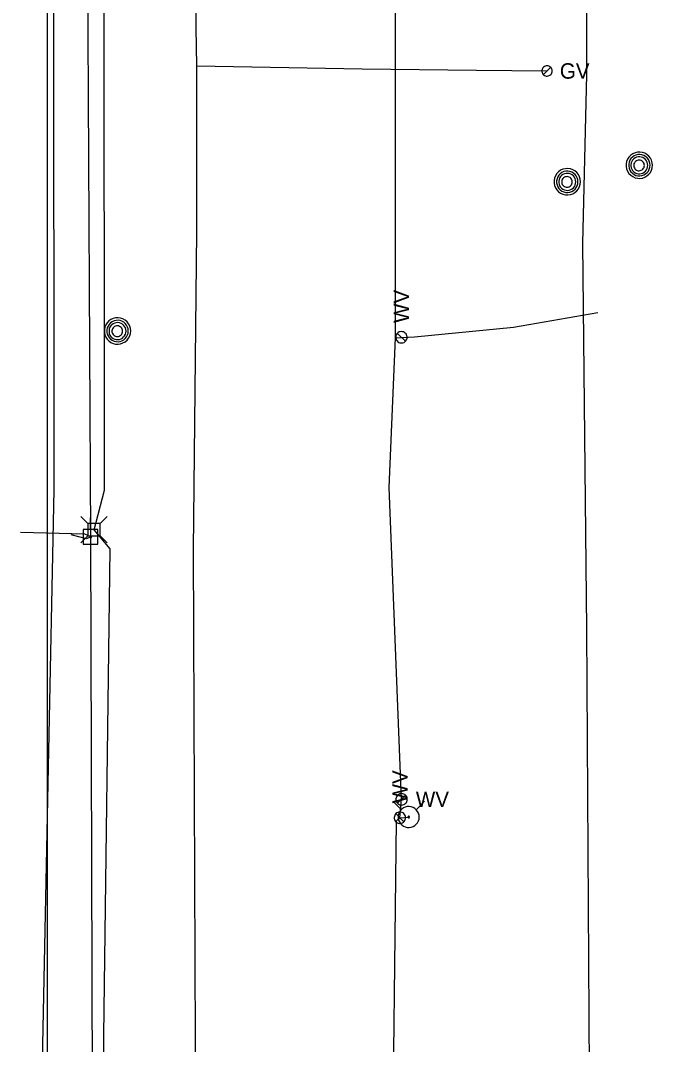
# Model space of a CAD drawing. Extents: x 596028 to 606371, y 330010 to 403088.
# Drawn here: x 602048.2 to 602206.2, y 374737.6 to 374993.5 of the extents above; entities that cross this region are included whole.
import ezdxf

# ---------------------------------------------------------------- set-up
doc = ezdxf.new("R2010")
doc.units = 0
for name, color, linetype in [('E_UTL_AG_Bold', 7, 'Continuous'), ('E_UTL_E_UG', 7, 'Continuous'), ('E_UTL_EPowerPole', 7, 'Continuous'), ('E_UTL_FO_UG', 7, 'Continuous'), ('E_UTL_G', 7, 'Continuous'), ('E_UTL_G_UG', 7, 'Continuous'), ('E_UTL_MH', 7, 'Continuous'), ('E_UTL_Overhead', 7, 'Continuous'), ('E_UTL_T_UG', 7, 'Continuous'), ('E_UTL_W', 7, 'Continuous'), ('E_UTL_W_UG', 7, 'Continuous'), ('E_UTL_WHydrant', 7, 'Continuous')]:
    doc.layers.add(name, color=color, linetype=linetype)

msp = doc.modelspace()

# ---------------------------------------------------------------- linework, layer by layer
at = {"layer": 'E_UTL_AG_Bold'}
for points in [[(602065.05, 374867.76), (602063.3, 374869.51)], [(602068.15, 374867.76), (602065.05, 374867.76)], [(602065.05, 374867.76), (602065.05, 374864.66)], [(602068.15, 374867.76), (602069.9, 374869.51)], [(602068.15, 374864.66), (602068.15, 374867.76)], [(602065.05, 374864.66), (602063.3, 374862.91)], [(602065.05, 374864.66), (602068.15, 374864.66)], [(602068.15, 374864.66), (602069.9, 374862.91)]]:
    msp.add_lwpolyline(points, dxfattribs=at)
at = {"layer": 'E_UTL_E_UG'}
for points in [[(602191.01, 374175.79), (602191.11, 374176.72), (602188.82, 374193.49), (602188.65, 374229.59), (602189.6, 374285.55), (602189.76, 374446.58), (602190.8, 374525.64), (602189.83, 374584.47), (602191.23, 374696.18), (602190.41, 374730.71), (602189.8, 374841.34), (602188.8, 374937.75), (602189.8, 374979.95), (602189.67, 375069.12), (602188.62, 375154.8), (602189.71, 375202.32), (602189.71, 375202.98)], [(602065.76, 374864.44), (602064.29, 374865.14), (602048.2, 374865.54)]]:
    msp.add_lwpolyline(points, dxfattribs=at)
at = {"layer": 'E_UTL_EPowerPole'}
for points in [[(602065.73, 374866.28), (602065.73, 374869.19)], [(602067.57, 374866.28), (602063.88, 374866.28)], [(602063.88, 374866.28), (602063.88, 374862.59)], [(602067.57, 374862.59), (602067.57, 374866.28)], [(602063.88, 374862.59), (602067.57, 374862.59)], [(602066, 374864.44), (602065.99, 374864.48), (602065.98, 374864.53), (602065.96, 374864.57), (602065.93, 374864.6), (602065.9, 374864.63), (602065.86, 374864.66), (602065.82, 374864.67), (602065.77, 374864.68), (602065.72, 374864.67), (602065.68, 374864.66), (602065.64, 374864.64), (602065.6, 374864.62), (602065.57, 374864.59), (602065.55, 374864.55), (602065.53, 374864.51), (602065.52, 374864.46), (602065.52, 374864.42), (602065.53, 374864.37), (602065.55, 374864.33), (602065.57, 374864.29), (602065.6, 374864.26), (602065.64, 374864.23), (602065.68, 374864.21), (602065.72, 374864.2), (602065.77, 374864.2), (602065.82, 374864.21), (602065.86, 374864.22), (602065.9, 374864.24), (602065.93, 374864.27), (602065.96, 374864.31), (602065.98, 374864.35), (602065.99, 374864.39), (602066, 374864.44)]]:
    msp.add_lwpolyline(points, dxfattribs=at)
at = {"layer": 'E_UTL_FO_UG'}
msp.add_lwpolyline([(602065.76, 374864.44), (602064.68, 374863.96), (602060.84, 374864.95)], dxfattribs=at)
at = {"layer": 'E_UTL_G'}
for points in [[(602181.11, 374980.85), (602181.09, 374981.09), (602181.02, 374981.32), (602180.91, 374981.54), (602180.75, 374981.73), (602180.57, 374981.89), (602180.36, 374982.01), (602180.13, 374982.09), (602179.89, 374982.13), (602179.64, 374982.12), (602179.41, 374982.06), (602179.18, 374981.96), (602178.99, 374981.82), (602178.82, 374981.64), (602178.68, 374981.44), (602178.59, 374981.21), (602178.55, 374980.97), (602178.55, 374980.73), (602178.59, 374980.49), (602178.68, 374980.26), (602178.82, 374980.05), (602178.99, 374979.88), (602179.18, 374979.74), (602179.41, 374979.63), (602179.64, 374979.58), (602179.89, 374979.57), (602180.13, 374979.6), (602180.36, 374979.68), (602180.57, 374979.8), (602180.75, 374979.96), (602180.91, 374980.15), (602181.02, 374980.37), (602181.09, 374980.6), (602181.11, 374980.85)], [(602178.92, 374979.94), (602180.73, 374981.75)]]:
    msp.add_lwpolyline(points, dxfattribs=at)
at = {"layer": 'E_UTL_G_UG'}
for points in [[(602093.59, 374402.48), (602092.94, 374546.11), (602091.98, 374738.36), (602091.44, 374861.28), (602092.27, 374940.65), (602092.28, 374982.1), (602092.08, 374991.64), (602092.12, 375028.89), (602092.19, 375144.51), (602091.97, 375245.08), (602092.37, 375280.11), (602090.91, 375359.83), (602090.85, 375438.4), (602089.65, 375481.2), (602089.91, 375532.58), (602089.88, 375613.79), (602090.33, 375630.39), (602090.98, 375707.52)], [(602092.28, 374982.1), (602133.64, 374981.38), (602162.24, 374981.06), (602179.83, 374980.85)]]:
    msp.add_lwpolyline(points, dxfattribs=at)
at = {"layer": 'E_UTL_MH'}
for points in [[(602206.21, 374957.3), (602206.15, 374957.92), (602205.97, 374958.52), (602205.68, 374959.08), (602205.29, 374959.57), (602204.82, 374959.98), (602204.28, 374960.3), (602203.68, 374960.5), (602203.06, 374960.59), (602202.44, 374960.56), (602201.83, 374960.41), (602201.26, 374960.15), (602200.75, 374959.79), (602200.31, 374959.34), (602199.97, 374958.81), (602199.74, 374958.22), (602199.62, 374957.61), (602199.62, 374956.98), (602199.74, 374956.37), (602199.97, 374955.78), (602200.31, 374955.26), (602200.75, 374954.8), (602201.26, 374954.44), (602201.83, 374954.18), (602202.44, 374954.03), (602203.06, 374954), (602203.68, 374954.09), (602204.28, 374954.29), (602204.82, 374954.61), (602205.29, 374955.02), (602205.68, 374955.51), (602205.97, 374956.07), (602206.15, 374956.67), (602206.21, 374957.3)], [(602205.59, 374957.29), (602205.54, 374957.8), (602205.4, 374958.29), (602205.17, 374958.74), (602204.85, 374959.14), (602204.47, 374959.47), (602204.03, 374959.73), (602203.55, 374959.89), (602203.04, 374959.96), (602202.53, 374959.94), (602202.04, 374959.82), (602201.58, 374959.61), (602201.16, 374959.31), (602200.81, 374958.95), (602200.53, 374958.52), (602200.35, 374958.04), (602200.25, 374957.55), (602200.25, 374957.04), (602200.35, 374956.54), (602200.53, 374956.06), (602200.81, 374955.64), (602201.16, 374955.27), (602201.58, 374954.97), (602202.04, 374954.76), (602202.53, 374954.64), (602203.04, 374954.62), (602203.55, 374954.69), (602204.03, 374954.86), (602204.47, 374955.11), (602204.85, 374955.44), (602205.17, 374955.84), (602205.4, 374956.3), (602205.54, 374956.78), (602205.59, 374957.29)], [(602205.03, 374957.26), (602204.99, 374957.67), (602204.88, 374958.05), (602204.69, 374958.41), (602204.44, 374958.73), (602204.13, 374959), (602203.78, 374959.2), (602203.4, 374959.33), (602203, 374959.39), (602202.6, 374959.37), (602202.2, 374959.27), (602201.83, 374959.11), (602201.5, 374958.87), (602201.23, 374958.58), (602201.01, 374958.24), (602200.86, 374957.86), (602200.78, 374957.46), (602200.78, 374957.06), (602200.86, 374956.66), (602201.01, 374956.29), (602201.23, 374955.95), (602201.5, 374955.65), (602201.83, 374955.42), (602202.2, 374955.25), (602202.6, 374955.15), (602203, 374955.14), (602203.4, 374955.19), (602203.78, 374955.33), (602204.13, 374955.53), (602204.44, 374955.79), (602204.69, 374956.11), (602204.88, 374956.47), (602204.99, 374956.86), (602205.03, 374957.26)], [(602204.17, 374957.25), (602204.15, 374957.5), (602204.08, 374957.74), (602203.96, 374957.97), (602203.8, 374958.17), (602203.61, 374958.33), (602203.39, 374958.46), (602203.15, 374958.54), (602202.9, 374958.58), (602202.65, 374958.57), (602202.4, 374958.51), (602202.17, 374958.4), (602201.97, 374958.25), (602201.79, 374958.07), (602201.66, 374957.86), (602201.56, 374957.62), (602201.51, 374957.37), (602201.51, 374957.12), (602201.56, 374956.87), (602201.66, 374956.64), (602201.79, 374956.42), (602201.97, 374956.24), (602202.17, 374956.09), (602202.4, 374955.99), (602202.65, 374955.93), (602202.9, 374955.92), (602203.15, 374955.95), (602203.39, 374956.04), (602203.61, 374956.16), (602203.8, 374956.33), (602203.96, 374956.53), (602204.08, 374956.75), (602204.15, 374956.99), (602204.17, 374957.25)], [(602188.19, 374953.16), (602188.13, 374953.79), (602187.95, 374954.39), (602187.66, 374954.95), (602187.28, 374955.44), (602186.8, 374955.85), (602186.26, 374956.16), (602185.67, 374956.37), (602185.04, 374956.46), (602184.42, 374956.43), (602183.81, 374956.28), (602183.24, 374956.02), (602182.73, 374955.66), (602182.29, 374955.2), (602181.95, 374954.67), (602181.72, 374954.09), (602181.6, 374953.48), (602181.6, 374952.85), (602181.72, 374952.23), (602181.95, 374951.65), (602182.29, 374951.12), (602182.73, 374950.67), (602183.24, 374950.3), (602183.81, 374950.04), (602184.42, 374949.9), (602185.04, 374949.87), (602185.67, 374949.96), (602186.26, 374950.16), (602186.8, 374950.47), (602187.28, 374950.89), (602187.66, 374951.38), (602187.95, 374951.94), (602188.13, 374952.54), (602188.19, 374953.16)], [(602187.57, 374953.16), (602187.52, 374953.66), (602187.38, 374954.15), (602187.15, 374954.61), (602186.83, 374955.01), (602186.45, 374955.34), (602186.01, 374955.59), (602185.53, 374955.76), (602185.02, 374955.83), (602184.51, 374955.81), (602184.02, 374955.69), (602183.56, 374955.48), (602183.14, 374955.18), (602182.79, 374954.81), (602182.52, 374954.38), (602182.33, 374953.91), (602182.23, 374953.41), (602182.23, 374952.9), (602182.33, 374952.4), (602182.52, 374951.93), (602182.79, 374951.5), (602183.14, 374951.13), (602183.56, 374950.84), (602184.02, 374950.63), (602184.51, 374950.51), (602185.02, 374950.48), (602185.53, 374950.56), (602186.01, 374950.72), (602186.45, 374950.98), (602186.83, 374951.31), (602187.15, 374951.71), (602187.38, 374952.16), (602187.52, 374952.65), (602187.57, 374953.16)], [(602187.01, 374953.13), (602186.97, 374953.53), (602186.86, 374953.92), (602186.67, 374954.28), (602186.42, 374954.6), (602186.11, 374954.86), (602185.76, 374955.07), (602185.38, 374955.2), (602184.98, 374955.26), (602184.58, 374955.24), (602184.18, 374955.14), (602183.82, 374954.97), (602183.49, 374954.74), (602183.21, 374954.45), (602182.99, 374954.1), (602182.84, 374953.73), (602182.76, 374953.33), (602182.76, 374952.93), (602182.84, 374952.53), (602182.99, 374952.15), (602183.21, 374951.81), (602183.49, 374951.52), (602183.82, 374951.29), (602184.18, 374951.12), (602184.58, 374951.02), (602184.98, 374951), (602185.38, 374951.06), (602185.76, 374951.19), (602186.11, 374951.39), (602186.42, 374951.66), (602186.67, 374951.98), (602186.86, 374952.34), (602186.97, 374952.73), (602187.01, 374953.13)], [(602186.15, 374953.11), (602186.13, 374953.37), (602186.06, 374953.61), (602185.94, 374953.83), (602185.79, 374954.03), (602185.59, 374954.2), (602185.37, 374954.33), (602185.14, 374954.41), (602184.88, 374954.44), (602184.63, 374954.43), (602184.39, 374954.37), (602184.16, 374954.27), (602183.95, 374954.12), (602183.77, 374953.94), (602183.64, 374953.72), (602183.54, 374953.49), (602183.5, 374953.24), (602183.5, 374952.99), (602183.54, 374952.74), (602183.64, 374952.5), (602183.77, 374952.29), (602183.95, 374952.11), (602184.16, 374951.96), (602184.39, 374951.86), (602184.63, 374951.8), (602184.88, 374951.78), (602185.14, 374951.82), (602185.37, 374951.9), (602185.59, 374952.03), (602185.79, 374952.19), (602185.94, 374952.39), (602186.06, 374952.62), (602186.13, 374952.86), (602186.15, 374953.11)], [(602075.75, 374915.87), (602075.69, 374916.5), (602075.52, 374917.1), (602075.23, 374917.66), (602074.84, 374918.15), (602074.37, 374918.56), (602073.82, 374918.87), (602073.23, 374919.08), (602072.61, 374919.17), (602071.98, 374919.14), (602071.37, 374918.99), (602070.8, 374918.73), (602070.29, 374918.37), (602069.86, 374917.91), (602069.52, 374917.38), (602069.29, 374916.8), (602069.17, 374916.19), (602069.17, 374915.56), (602069.29, 374914.94), (602069.52, 374914.36), (602069.86, 374913.83), (602070.29, 374913.38), (602070.8, 374913.01), (602071.37, 374912.75), (602071.98, 374912.6), (602072.61, 374912.58), (602073.23, 374912.66), (602073.82, 374912.87), (602074.37, 374913.18), (602074.84, 374913.59), (602075.23, 374914.09), (602075.52, 374914.64), (602075.69, 374915.25), (602075.75, 374915.87)], [(602075.14, 374915.87), (602075.09, 374916.37), (602074.95, 374916.86), (602074.71, 374917.31), (602074.4, 374917.71), (602074.01, 374918.05), (602073.57, 374918.3), (602073.09, 374918.47), (602072.59, 374918.54), (602072.08, 374918.52), (602071.59, 374918.4), (602071.12, 374918.19), (602070.71, 374917.89), (602070.36, 374917.52), (602070.08, 374917.09), (602069.89, 374916.62), (602069.8, 374916.12), (602069.8, 374915.61), (602069.89, 374915.11), (602070.08, 374914.64), (602070.36, 374914.21), (602070.71, 374913.84), (602071.12, 374913.55), (602071.59, 374913.34), (602072.08, 374913.22), (602072.59, 374913.19), (602073.09, 374913.27), (602073.57, 374913.43), (602074.01, 374913.69), (602074.4, 374914.02), (602074.71, 374914.42), (602074.95, 374914.87), (602075.09, 374915.36), (602075.14, 374915.87)], [(602074.58, 374915.84), (602074.54, 374916.24), (602074.42, 374916.63), (602074.24, 374916.99), (602073.99, 374917.31), (602073.68, 374917.57), (602073.33, 374917.78), (602072.95, 374917.91), (602072.55, 374917.96), (602072.14, 374917.95), (602071.75, 374917.85), (602071.38, 374917.68), (602071.05, 374917.45), (602070.77, 374917.15), (602070.55, 374916.81), (602070.4, 374916.44), (602070.33, 374916.04), (602070.33, 374915.64), (602070.4, 374915.24), (602070.55, 374914.86), (602070.77, 374914.52), (602071.05, 374914.23), (602071.38, 374913.99), (602071.75, 374913.83), (602072.14, 374913.73), (602072.55, 374913.71), (602072.95, 374913.77), (602073.33, 374913.9), (602073.68, 374914.1), (602073.99, 374914.37), (602074.24, 374914.69), (602074.42, 374915.05), (602074.54, 374915.44), (602074.58, 374915.84)], [(602073.72, 374915.82), (602073.7, 374916.08), (602073.62, 374916.32), (602073.51, 374916.54), (602073.35, 374916.74), (602073.16, 374916.91), (602072.94, 374917.03), (602072.7, 374917.12), (602072.45, 374917.15), (602072.2, 374917.14), (602071.95, 374917.08), (602071.72, 374916.98), (602071.52, 374916.83), (602071.34, 374916.65), (602071.2, 374916.43), (602071.11, 374916.2), (602071.06, 374915.95), (602071.06, 374915.7), (602071.11, 374915.45), (602071.2, 374915.21), (602071.34, 374915), (602071.52, 374914.82), (602071.72, 374914.67), (602071.95, 374914.56), (602072.2, 374914.5), (602072.45, 374914.49), (602072.7, 374914.53), (602072.94, 374914.61), (602073.16, 374914.74), (602073.35, 374914.9), (602073.51, 374915.1), (602073.62, 374915.33), (602073.7, 374915.57), (602073.72, 374915.82)]]:
    msp.add_lwpolyline(points, dxfattribs=at)
at = {"layer": 'E_UTL_Overhead'}
msp.add_lwpolyline([(602066.34, 374292.77), (602066.62, 374583.45), (602066.23, 374727.52), (602065.76, 374864.44), (602065.08, 375005.94), (602064.91, 375146.3), (602064.66, 375287.35), (602064.5, 375474.72), (602064.37, 375619.94), (602064.77, 375679.41), (602064.41, 375809.38), (602063.83, 375999.2), (602063.47, 376187.97), (602063.07, 376372.59), (602063.14, 376562.11), (602062.17, 376753.86), (602064.11, 376825.6), (602061.51, 376984.74), (602059.26, 377161.57), (602058.1, 377338.74)], dxfattribs=at)
at = {"layer": 'E_UTL_T_UG'}
for points in [[(602055.02, 373190.4), (602054.9, 376316.68), (602051.39, 376320.34), (602051.52, 376386.68)], [(602057.85, 374433.74), (602053.94, 374597.47), (602053.83, 374737.56), (602056.65, 374876.16), (602056.56, 375006.47), (602055.52, 375153.81), (602058.07, 375266.58), (602059.7, 375292.14), (602058.26, 375292.19), (602056.46, 375294.38), (602056.46, 375435.81), (602055.24, 375464.42), (602053.46, 375618.71), (602053.85, 375750.72), (602052.72, 375881), (602051.42, 376011.78), (602050.17, 376031.68), (602051.41, 376156.74), (602054.26, 376374.41)], [(602070.78, 374433.81), (602067.22, 374586.74), (602070.25, 374597.55), (602069.04, 374739.81), (602070.66, 374861.41), (602066.6, 374866.21), (602069.17, 374876.1), (602069.09, 375015.57), (602070.96, 375145.47), (602068.51, 375148.1), (602064.52, 375148.61), (602067.66, 375153.18), (602068.79, 375286.04), (602066.15, 375291.57), (602069.1, 375326.67), (602071.97, 375328.85), (602089.02, 375330.26), (602134.43, 375325.05), (602144.24, 375326.52)]]:
    msp.add_lwpolyline(points, dxfattribs=at)
at = {"layer": 'E_UTL_W'}
for points in [[(602143.42, 374915.73), (602143.15, 374915.7), (602142.89, 374915.63), (602142.65, 374915.5), (602142.44, 374915.33), (602142.26, 374915.13), (602142.13, 374914.89), (602142.04, 374914.64), (602142, 374914.37), (602142.01, 374914.1), (602142.08, 374913.83), (602142.19, 374913.59), (602142.34, 374913.37), (602142.54, 374913.18), (602142.77, 374913.03), (602143.02, 374912.93), (602143.29, 374912.88), (602143.56, 374912.88), (602143.82, 374912.93), (602144.08, 374913.03), (602144.3, 374913.18), (602144.5, 374913.37), (602144.66, 374913.59), (602144.77, 374913.83), (602144.83, 374914.1), (602144.85, 374914.37), (602144.81, 374914.64), (602144.72, 374914.89), (602144.58, 374915.13), (602144.41, 374915.33), (602144.19, 374915.5), (602143.95, 374915.63), (602143.69, 374915.7), (602143.42, 374915.73)], [(602144.43, 374913.29), (602142.41, 374915.31)], [(602144.9, 374798.85), (602144.88, 374799.12), (602144.8, 374799.38), (602144.68, 374799.62), (602144.51, 374799.83), (602144.31, 374800.01), (602144.07, 374800.15), (602143.82, 374800.23), (602143.55, 374800.27), (602143.28, 374800.26), (602143.01, 374800.2), (602142.77, 374800.08), (602142.55, 374799.93), (602142.36, 374799.73), (602142.21, 374799.5), (602142.11, 374799.25), (602142.06, 374798.98), (602142.06, 374798.71), (602142.11, 374798.45), (602142.21, 374798.2), (602142.36, 374797.97), (602142.55, 374797.77), (602142.77, 374797.61), (602143.01, 374797.5), (602143.28, 374797.44), (602143.55, 374797.42), (602143.82, 374797.46), (602144.07, 374797.55), (602144.31, 374797.69), (602144.51, 374797.86), (602144.68, 374798.08), (602144.8, 374798.32), (602144.88, 374798.58), (602144.9, 374798.85)], [(602142.47, 374797.84), (602144.49, 374799.86)], [(602143.05, 374795.68), (602142.78, 374795.65), (602142.52, 374795.57), (602142.28, 374795.45), (602142.07, 374795.28), (602141.89, 374795.08), (602141.76, 374794.84), (602141.67, 374794.59), (602141.63, 374794.32), (602141.64, 374794.05), (602141.71, 374793.78), (602141.82, 374793.54), (602141.97, 374793.32), (602142.17, 374793.13), (602142.4, 374792.98), (602142.65, 374792.88), (602142.92, 374792.83), (602143.19, 374792.83), (602143.45, 374792.88), (602143.71, 374792.98), (602143.93, 374793.13), (602144.13, 374793.32), (602144.29, 374793.54), (602144.4, 374793.78), (602144.46, 374794.05), (602144.48, 374794.32), (602144.44, 374794.59), (602144.35, 374794.84), (602144.21, 374795.08), (602144.04, 374795.28), (602143.82, 374795.45), (602143.58, 374795.57), (602143.32, 374795.65), (602143.05, 374795.68)], [(602144.06, 374793.24), (602142.04, 374795.26)]]:
    msp.add_lwpolyline(points, dxfattribs=at)
at = {"layer": 'E_UTL_W_UG'}
for points in [[(602142.23, 374402.89), (602139.57, 374549.01), (602141.08, 374699.68), (602142.22, 374793.43), (602143.05, 374794.25), (602143.48, 374798.85), (602140.37, 374876.74), (602141.92, 374914.2), (602141.99, 374993.97), (602142.58, 375024.18), (602142.09, 375163.37), (602139.21, 375291.37), (602139.46, 375293.24), (602138.95, 375324.02), (602140.9, 375454.47), (602135.71, 375597.53), (602135.31, 375708.24)], [(602141.92, 374914.2), (602146.74, 374914.38), (602171.47, 374916.8), (602192.54, 374920.48)], [(602143.05, 374794.25), (602145.26, 374794.41)]]:
    msp.add_lwpolyline(points, dxfattribs=at)
at = {"layer": 'E_UTL_WHydrant'}
for points in [[(602143.43, 374796.25), (602141.28, 374798.39)], [(602147.88, 374794.41), (602147.84, 374794.91), (602147.7, 374795.39), (602147.47, 374795.83), (602147.16, 374796.22), (602146.78, 374796.55), (602146.35, 374796.8), (602145.88, 374796.96), (602145.39, 374797.03), (602144.89, 374797.01), (602144.4, 374796.89), (602143.95, 374796.68), (602143.54, 374796.39), (602143.2, 374796.03), (602142.93, 374795.61), (602142.74, 374795.15), (602142.65, 374794.66), (602142.65, 374794.16), (602142.74, 374793.67), (602142.93, 374793.21), (602143.2, 374792.79), (602143.54, 374792.43), (602143.95, 374792.14), (602144.4, 374791.93), (602144.89, 374791.81), (602145.39, 374791.79), (602145.88, 374791.86), (602146.35, 374792.02), (602146.78, 374792.27), (602147.16, 374792.6), (602147.47, 374792.99), (602147.7, 374793.44), (602147.84, 374793.91), (602147.88, 374794.41)], [(602147.1, 374796.25), (602149.24, 374798.39)], [(602145.46, 374794.41), (602145.46, 374794.45), (602145.45, 374794.49), (602145.43, 374794.52), (602145.41, 374794.55), (602145.38, 374794.57), (602145.34, 374794.59), (602145.31, 374794.61), (602145.27, 374794.61), (602145.23, 374794.61), (602145.19, 374794.6), (602145.16, 374794.58), (602145.13, 374794.56), (602145.1, 374794.53), (602145.08, 374794.5), (602145.07, 374794.47), (602145.06, 374794.43), (602145.06, 374794.39), (602145.07, 374794.35), (602145.08, 374794.32), (602145.1, 374794.29), (602145.13, 374794.26), (602145.16, 374794.24), (602145.19, 374794.22), (602145.23, 374794.21), (602145.27, 374794.21), (602145.31, 374794.22), (602145.34, 374794.23), (602145.38, 374794.25), (602145.41, 374794.27), (602145.43, 374794.3), (602145.45, 374794.34), (602145.46, 374794.37), (602145.46, 374794.41)]]:
    msp.add_lwpolyline(points, dxfattribs=at)

# ---------------------------------------------------------------- texts
at = {"layer": 'E_UTL_G'}
msp.add_text('GV', height=3.85, dxfattribs=at).set_placement((602183.03, 374978.92))
at = {"layer": 'E_UTL_W'}
for p in [(602145.35, 374917.87), (602144.98, 374797.82)]:
    msp.add_text('WV', height=3.85, rotation=90, dxfattribs=at).set_placement(p)
msp.add_text('WV', height=3.85, dxfattribs=at).set_placement((602147.04, 374796.92))

doc.saveas('drawing.dxf')
